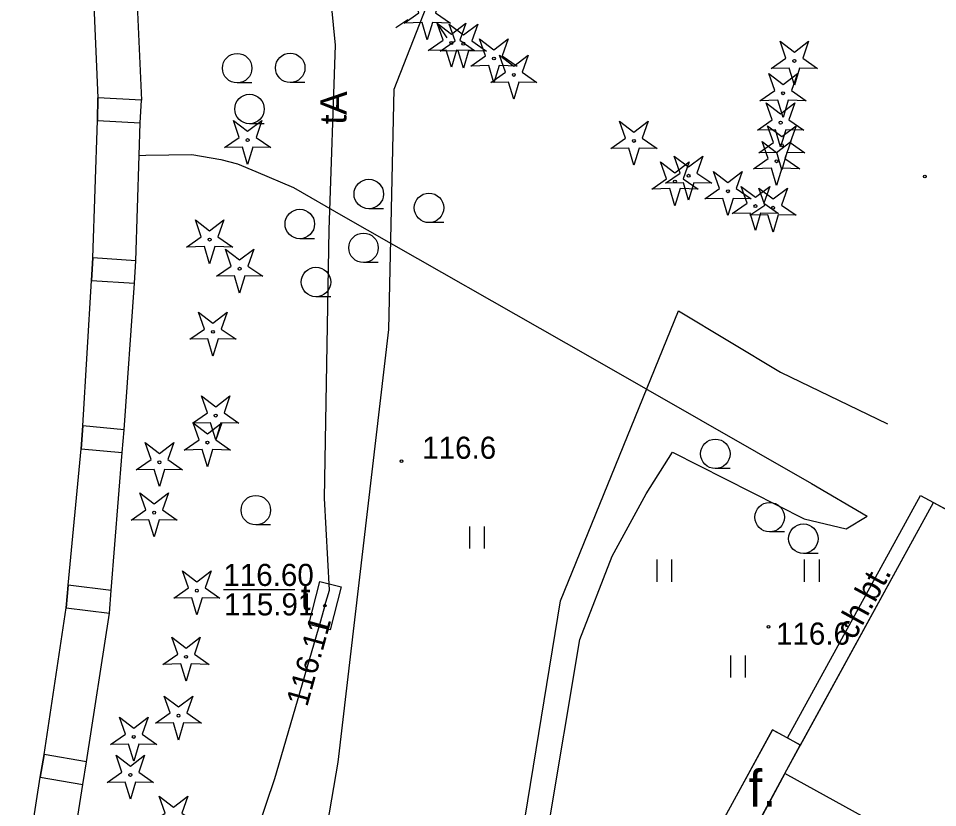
# Model space of a CAD drawing. Extents: x 6434771 to 6436222, y 5663454 to 5664782.
# Drawn here: x 6435579.54 to 6435610.73, y 5664127.94 to 5664154.73 of the extents above; entities that cross this region are included whole.
import ezdxf

# ---------------------------------------------------------------- set-up
doc = ezdxf.new("R2010")
doc.units = 0
for name, color, linetype in [('Warstwa 1', 7, 'Continuous'), ('Warstwa 10', 7, 'Continuous'), ('Warstwa 12', 7, 'Continuous'), ('Warstwa 13', 7, 'Continuous'), ('Warstwa 14', 7, 'Continuous'), ('Warstwa 18', 7, 'Continuous'), ('Warstwa 19', 7, 'Continuous'), ('Warstwa 2', 7, 'Continuous'), ('Warstwa 4', 7, 'Continuous'), ('Warstwa 5', 7, 'Continuous'), ('Warstwa 6', 7, 'Continuous'), ('Warstwa 9', 7, 'Continuous')]:
    doc.layers.add(name, color=color, linetype=linetype)

msp = doc.modelspace()

# ---------------------------------------------------------------- linework, layer by layer
at = {"layer": 'Warstwa 1'}
for points in [[(6435582.229, 5664151.259), (6435583.678, 5664151.188), (6435583.715, 5664151.955), (6435582.244, 5664152.026)], [(6435582.022, 5664145.833), (6435583.485, 5664145.742), (6435583.533, 5664146.504), (6435582.07, 5664146.596)], [(6435581.669, 5664140.125), (6435583.062, 5664139.996), (6435583.133, 5664140.764), (6435581.734, 5664140.895)], [(6435610.591, 5664138.304), (6435633.882, 5664125.525), (6435628.697, 5664116.319), (6435605.542, 5664129.104)], [(6435581.169, 5664134.724), (6435582.629, 5664134.541), (6435582.689, 5664135.309), (6435581.23, 5664135.493)], [(6435580.282, 5664128.982), (6435581.726, 5664128.733), (6435581.858, 5664129.498), (6435580.421, 5664129.746)]]:
    msp.add_lwpolyline(points, close=True, dxfattribs=at)
at = {"layer": 'Warstwa 10'}
for points in [[(6435592.628, 5664154.568), (6435593.13, 5664154.915), (6435592.928, 5664155.491), (6435593.413, 5664155.121), (6435593.898, 5664155.491), (6435593.696, 5664154.915), (6435594.198, 5664154.568), (6435593.588, 5664154.582), (6435593.413, 5664153.998), (6435593.238, 5664154.582)], [(6435593.447, 5664153.638), (6435593.949, 5664153.985), (6435593.747, 5664154.561), (6435594.232, 5664154.191), (6435594.717, 5664154.561), (6435594.515, 5664153.985), (6435595.017, 5664153.638), (6435594.407, 5664153.652), (6435594.232, 5664153.068), (6435594.057, 5664153.652)], [(6435593.856, 5664153.613), (6435594.358, 5664153.96), (6435594.156, 5664154.536), (6435594.641, 5664154.166), (6435595.126, 5664154.536), (6435594.924, 5664153.96), (6435595.426, 5664153.613), (6435594.816, 5664153.627), (6435594.641, 5664153.043), (6435594.466, 5664153.627)], [(6435594.89, 5664153.111), (6435595.392, 5664153.458), (6435595.19, 5664154.034), (6435595.675, 5664153.664), (6435596.16, 5664154.034), (6435595.958, 5664153.458), (6435596.46, 5664153.111), (6435595.85, 5664153.125), (6435595.675, 5664152.541), (6435595.5, 5664153.125)], [(6435605.08, 5664153.028), (6435605.582, 5664153.375), (6435605.38, 5664153.951), (6435605.865, 5664153.581), (6435606.35, 5664153.951), (6435606.148, 5664153.375), (6435606.65, 5664153.028), (6435606.04, 5664153.042), (6435605.865, 5664152.458), (6435605.69, 5664153.042)], [(6435595.564, 5664152.553), (6435596.066, 5664152.9), (6435595.864, 5664153.476), (6435596.349, 5664153.106), (6435596.834, 5664153.476), (6435596.632, 5664152.9), (6435597.134, 5664152.553), (6435596.524, 5664152.567), (6435596.349, 5664151.983), (6435596.174, 5664152.567)], [(6435604.697, 5664151.933), (6435605.199, 5664152.28), (6435604.997, 5664152.856), (6435605.482, 5664152.486), (6435605.967, 5664152.856), (6435605.765, 5664152.28), (6435606.267, 5664151.933), (6435605.657, 5664151.947), (6435605.482, 5664151.363), (6435605.307, 5664151.947)], [(6435604.615, 5664150.934), (6435605.117, 5664151.281), (6435604.915, 5664151.857), (6435605.4, 5664151.487), (6435605.885, 5664151.857), (6435605.683, 5664151.281), (6435606.185, 5664150.934), (6435605.575, 5664150.948), (6435605.4, 5664150.364), (6435605.225, 5664150.948)], [(6435586.536, 5664150.342), (6435587.038, 5664150.689), (6435586.836, 5664151.265), (6435587.321, 5664150.895), (6435587.806, 5664151.265), (6435587.604, 5664150.689), (6435588.106, 5664150.342), (6435587.496, 5664150.356), (6435587.321, 5664149.772), (6435587.146, 5664150.356)], [(6435599.637, 5664150.314), (6435600.139, 5664150.661), (6435599.937, 5664151.237), (6435600.422, 5664150.867), (6435600.907, 5664151.237), (6435600.705, 5664150.661), (6435601.207, 5664150.314), (6435600.597, 5664150.328), (6435600.422, 5664149.744), (6435600.247, 5664150.328)], [(6435604.656, 5664150.163), (6435605.158, 5664150.51), (6435604.956, 5664151.086), (6435605.441, 5664150.716), (6435605.926, 5664151.086), (6435605.724, 5664150.51), (6435606.226, 5664150.163), (6435605.616, 5664150.177), (6435605.441, 5664149.593), (6435605.266, 5664150.177)], [(6435604.479, 5664149.625), (6435604.981, 5664149.972), (6435604.779, 5664150.548), (6435605.264, 5664150.178), (6435605.749, 5664150.548), (6435605.547, 5664149.972), (6435606.049, 5664149.625), (6435605.439, 5664149.639), (6435605.264, 5664149.055), (6435605.089, 5664149.639)], [(6435601.493, 5664149.131), (6435601.995, 5664149.478), (6435601.793, 5664150.054), (6435602.278, 5664149.684), (6435602.763, 5664150.054), (6435602.561, 5664149.478), (6435603.063, 5664149.131), (6435602.453, 5664149.145), (6435602.278, 5664148.561), (6435602.103, 5664149.145)], [(6435601.03, 5664148.937), (6435601.532, 5664149.284), (6435601.33, 5664149.86), (6435601.815, 5664149.49), (6435602.3, 5664149.86), (6435602.098, 5664149.284), (6435602.6, 5664148.937), (6435601.99, 5664148.951), (6435601.815, 5664148.367), (6435601.64, 5664148.951)], [(6435602.827, 5664148.605), (6435603.329, 5664148.952), (6435603.127, 5664149.528), (6435603.612, 5664149.158), (6435604.097, 5664149.528), (6435603.895, 5664148.952), (6435604.397, 5664148.605), (6435603.787, 5664148.619), (6435603.612, 5664148.035), (6435603.437, 5664148.619)], [(6435603.761, 5664148.104), (6435604.263, 5664148.451), (6435604.061, 5664149.027), (6435604.546, 5664148.657), (6435605.031, 5664149.027), (6435604.829, 5664148.451), (6435605.331, 5664148.104), (6435604.721, 5664148.118), (6435604.546, 5664147.534), (6435604.371, 5664148.118)], [(6435604.36, 5664148.047), (6435604.862, 5664148.394), (6435604.66, 5664148.97), (6435605.145, 5664148.6), (6435605.63, 5664148.97), (6435605.428, 5664148.394), (6435605.93, 5664148.047), (6435605.32, 5664148.061), (6435605.145, 5664147.477), (6435604.97, 5664148.061)], [(6435585.246, 5664146.967), (6435585.748, 5664147.314), (6435585.546, 5664147.89), (6435586.031, 5664147.52), (6435586.516, 5664147.89), (6435586.314, 5664147.314), (6435586.816, 5664146.967), (6435586.206, 5664146.981), (6435586.031, 5664146.397), (6435585.856, 5664146.981)], [(6435586.264, 5664145.975), (6435586.766, 5664146.322), (6435586.564, 5664146.898), (6435587.049, 5664146.528), (6435587.534, 5664146.898), (6435587.332, 5664146.322), (6435587.834, 5664145.975), (6435587.224, 5664145.989), (6435587.049, 5664145.405), (6435586.874, 5664145.989)], [(6435585.358, 5664143.836), (6435585.86, 5664144.183), (6435585.658, 5664144.759), (6435586.143, 5664144.389), (6435586.628, 5664144.759), (6435586.426, 5664144.183), (6435586.928, 5664143.836), (6435586.318, 5664143.85), (6435586.143, 5664143.266), (6435585.968, 5664143.85)], [(6435585.451, 5664140.992), (6435585.953, 5664141.339), (6435585.751, 5664141.915), (6435586.236, 5664141.545), (6435586.721, 5664141.915), (6435586.519, 5664141.339), (6435587.021, 5664140.992), (6435586.411, 5664141.006), (6435586.236, 5664140.422), (6435586.061, 5664141.006)], [(6435585.172, 5664140.078), (6435585.674, 5664140.425), (6435585.472, 5664141.001), (6435585.957, 5664140.631), (6435586.442, 5664141.001), (6435586.24, 5664140.425), (6435586.742, 5664140.078), (6435586.132, 5664140.092), (6435585.957, 5664139.508), (6435585.782, 5664140.092)], [(6435583.544, 5664139.407), (6435584.046, 5664139.754), (6435583.844, 5664140.33), (6435584.329, 5664139.96), (6435584.814, 5664140.33), (6435584.612, 5664139.754), (6435585.114, 5664139.407), (6435584.504, 5664139.421), (6435584.329, 5664138.837), (6435584.154, 5664139.421)], [(6435583.364, 5664137.7), (6435583.866, 5664138.047), (6435583.664, 5664138.623), (6435584.149, 5664138.253), (6435584.634, 5664138.623), (6435584.432, 5664138.047), (6435584.934, 5664137.7), (6435584.324, 5664137.714), (6435584.149, 5664137.13), (6435583.974, 5664137.714)], [(6435584.812, 5664135.052), (6435585.314, 5664135.399), (6435585.112, 5664135.975), (6435585.597, 5664135.605), (6435586.082, 5664135.975), (6435585.88, 5664135.399), (6435586.382, 5664135.052), (6435585.772, 5664135.066), (6435585.597, 5664134.482), (6435585.422, 5664135.066)], [(6435584.445, 5664132.806), (6435584.947, 5664133.153), (6435584.745, 5664133.729), (6435585.23, 5664133.359), (6435585.715, 5664133.729), (6435585.513, 5664133.153), (6435586.015, 5664132.806), (6435585.405, 5664132.82), (6435585.23, 5664132.236), (6435585.055, 5664132.82)], [(6435584.19, 5664130.809), (6435584.692, 5664131.156), (6435584.49, 5664131.732), (6435584.975, 5664131.362), (6435585.46, 5664131.732), (6435585.258, 5664131.156), (6435585.76, 5664130.809), (6435585.15, 5664130.823), (6435584.975, 5664130.239), (6435584.8, 5664130.823)], [(6435582.672, 5664130.088), (6435583.174, 5664130.435), (6435582.972, 5664131.011), (6435583.457, 5664130.641), (6435583.942, 5664131.011), (6435583.74, 5664130.435), (6435584.242, 5664130.088), (6435583.632, 5664130.102), (6435583.457, 5664129.518), (6435583.282, 5664130.102)], [(6435582.556, 5664128.799), (6435583.058, 5664129.146), (6435582.856, 5664129.722), (6435583.341, 5664129.352), (6435583.826, 5664129.722), (6435583.624, 5664129.146), (6435584.126, 5664128.799), (6435583.516, 5664128.813), (6435583.341, 5664128.229), (6435583.166, 5664128.813)], [(6435584.019, 5664127.411), (6435584.521, 5664127.758), (6435584.319, 5664128.334), (6435584.804, 5664127.964), (6435585.289, 5664128.334), (6435585.087, 5664127.758), (6435585.589, 5664127.411), (6435584.979, 5664127.425), (6435584.804, 5664126.841), (6435584.629, 5664127.425)]]:
    msp.add_lwpolyline(points, close=True, dxfattribs=at)
for centre in [(6435594.232, 5664153.893), (6435594.641, 5664153.868), (6435595.675, 5664153.366), (6435605.865, 5664153.283), (6435596.349, 5664152.808), (6435605.482, 5664152.188), (6435605.4, 5664151.189), (6435587.321, 5664150.597), (6435600.422, 5664150.569), (6435605.441, 5664150.418), (6435605.264, 5664149.88), (6435602.278, 5664149.386), (6435601.815, 5664149.192), (6435603.612, 5664148.86), (6435604.546, 5664148.359), (6435605.145, 5664148.302), (6435586.031, 5664147.222), (6435587.049, 5664146.23), (6435586.143, 5664144.091), (6435586.236, 5664141.247), (6435585.957, 5664140.333), (6435584.329, 5664139.662), (6435584.149, 5664137.955), (6435585.597, 5664135.307), (6435585.23, 5664133.061), (6435584.975, 5664131.064), (6435583.457, 5664130.343), (6435583.341, 5664129.054)]:
    msp.add_circle(centre, 0.05, dxfattribs=at)
at = {"layer": 'Warstwa 12'}
for points in [[(6435589.944, 5664134.799), (6435590.097, 5664135.327), (6435589.924, 5664138.444), (6435590.084, 5664147.55), (6435590.305, 5664153.82), (6435589.88, 5664158.084), (6435590.179, 5664160.37), (6435589.565, 5664167.2), (6435589.541, 5664167.469), (6435589.178, 5664172.845), (6435589.109, 5664189.507), (6435588.86, 5664190.319)], [(6435554.4, 5664040.29), (6435555.237, 5664042.576), (6435557.85, 5664043.012), (6435560.597, 5664049.36), (6435565.468, 5664059.949), (6435568.83, 5664066.411), (6435571.54, 5664071.734), (6435569.336, 5664073.9), (6435574.347, 5664083.888), (6435579.805, 5664093.765), (6435581.708, 5664099.211), (6435587.702, 5664117.494), (6435589.081, 5664121.815), (6435590.394, 5664129.486), (6435592.115, 5664144.175), (6435592.288, 5664152.329), (6435593.379, 5664155.102)], [(6435589.944, 5664134.799), (6435589.791, 5664134.271), (6435588.233, 5664128.919), (6435581.44, 5664108.794), (6435578.284, 5664099.767), (6435573.712, 5664086.343), (6435573.582, 5664086.106), (6435573.454, 5664085.868), (6435568.958, 5664077.552), (6435561.799, 5664063.628), (6435555.383, 5664051.762), (6435555.255, 5664051.525)]]:
    msp.add_lwpolyline(points, dxfattribs=at)
at = {"layer": 'Warstwa 13'}
for centre in [(6435610.289, 5664149.365), (6435592.538, 5664139.702), (6435604.989, 5664134.078)]:
    msp.add_circle(centre, 0.045, dxfattribs=at)
at = {"layer": 'Warstwa 14'}
msp.add_line((6435586.499, 5664135.342), (6435588.921, 5664135.342), dxfattribs=at)
msp.add_circle((6435589.944, 5664134.799), 0.045, dxfattribs=at)
msp.add_circle((6435589.944, 5664134.799), 0.045, dxfattribs=at)
at = {"layer": 'Warstwa 18'}
msp.add_lwpolyline([(6435606.069, 5664130.064), (6435605.125, 5664130.588), (6435602.981, 5664126.659), (6435603.945, 5664126.153), (6435606.063, 5664130.067)], dxfattribs=at)
at = {"layer": 'Warstwa 2'}
msp.add_lwpolyline([(6435605.542, 5664129.104), (6435604.454, 5664127.08), (6435627.453, 5664114.118), (6435628.697, 5664116.319)], close=True, dxfattribs=at)
at = {"layer": 'Warstwa 4'}
for points in [[(6435592.758, 5664154.681), (6435592.344, 5664154.401)], [(6435593.8, 5664154.481), (6435594.08, 5664154.067)], [(6435580.399, 5664093.207), (6435591.18, 5664110.128), (6435596.62, 5664121.611), (6435595.996, 5664123.123), (6435597.937, 5664134.966), (6435601.93, 5664144.8), (6435605.393, 5664142.717), (6435609.027, 5664140.972)]]:
    msp.add_lwpolyline(points, dxfattribs=at)
msp.add_lwpolyline([(6435589.764, 5664135.618), (6435590.491, 5664135.434), (6435590.124, 5664133.98), (6435589.397, 5664134.164)], close=True, dxfattribs=at)
at = {"layer": 'Warstwa 5'}
for p, q in [((6435583.485, 5664157.292), (6435583.715, 5664151.955)), ((6435583.678, 5664151.188), (6435583.715, 5664151.955)), ((6435583.644, 5664150.077), (6435583.678, 5664151.188)), ((6435583.533, 5664146.504), (6435583.644, 5664150.077)), ((6435583.644, 5664150.077), (6435583.87, 5664150.081)), ((6435583.644, 5664150.077), (6435583.87, 5664150.081)), ((6435583.87, 5664150.081), (6435584.651, 5664150.096)), ((6435583.87, 5664150.081), (6435584.651, 5664150.096)), ((6435584.651, 5664150.096), (6435585.431, 5664150.11)), ((6435584.651, 5664150.096), (6435585.431, 5664150.11)), ((6435585.431, 5664150.11), (6435586.409, 5664149.943)), ((6435585.431, 5664150.11), (6435586.409, 5664149.943)), ((6435586.409, 5664149.943), (6435586.976, 5664149.791)), ((6435586.409, 5664149.943), (6435586.976, 5664149.791)), ((6435586.976, 5664149.791), (6435587.596, 5664149.531)), ((6435586.976, 5664149.791), (6435587.596, 5664149.531)), ((6435587.596, 5664149.531), (6435588.872, 5664148.987)), ((6435587.596, 5664149.531), (6435588.872, 5664148.987)), ((6435588.872, 5664148.987), (6435590.566, 5664148.017)), ((6435588.872, 5664148.987), (6435590.566, 5664148.017)), ((6435590.566, 5664148.017), (6435598.941, 5664143.242)), ((6435590.566, 5664148.017), (6435598.941, 5664143.242)), ((6435583.485, 5664145.742), (6435583.533, 5664146.504)), ((6435583.133, 5664140.764), (6435583.485, 5664145.742)), ((6435598.941, 5664143.242), (6435606.446, 5664138.947)), ((6435598.941, 5664143.242), (6435606.446, 5664138.947)), ((6435583.062, 5664139.996), (6435583.133, 5664140.764)), ((6435582.689, 5664135.309), (6435583.062, 5664139.996)), ((6435600.839, 5664138.598), (6435601.728, 5664140.011)), ((6435600.839, 5664138.598), (6435601.728, 5664140.011)), ((6435601.728, 5664140.011), (6435606.204, 5664137.748)), ((6435601.728, 5664140.011), (6435606.204, 5664137.748)), ((6435606.446, 5664138.947), (6435608.333, 5664137.836)), ((6435606.446, 5664138.947), (6435608.333, 5664137.836)), ((6435599.682, 5664136.479), (6435600.839, 5664138.598)), ((6435599.682, 5664136.479), (6435600.839, 5664138.598)), ((6435605.629, 5664130.308), (6435610.14, 5664138.54)), ((6435610.14, 5664138.54), (6435610.591, 5664138.304)), ((6435610.591, 5664138.304), (6435611.561, 5664137.772)), ((6435607.624, 5664137.405), (6435608.333, 5664137.836)), ((6435607.624, 5664137.405), (6435608.333, 5664137.836)), ((6435606.204, 5664137.748), (6435607.624, 5664137.405)), ((6435606.204, 5664137.748), (6435607.624, 5664137.405)), ((6435594.858, 5664136.737), (6435594.858, 5664137.487)), ((6435595.358, 5664136.737), (6435595.358, 5664137.487)), ((6435598.592, 5664133.651), (6435599.682, 5664136.479)), ((6435598.592, 5664133.651), (6435599.682, 5664136.479)), ((6435601.213, 5664135.612), (6435601.213, 5664136.362)), ((6435601.713, 5664135.612), (6435601.713, 5664136.362)), ((6435606.213, 5664135.612), (6435606.213, 5664136.362)), ((6435606.713, 5664135.612), (6435606.713, 5664136.362)), ((6435582.629, 5664134.541), (6435582.689, 5664135.309)), ((6435581.858, 5664129.498), (6435582.629, 5664134.541)), ((6435596.844, 5664123.263), (6435598.592, 5664133.651)), ((6435596.844, 5664123.263), (6435598.592, 5664133.651)), ((6435603.713, 5664132.362), (6435603.713, 5664133.112)), ((6435604.213, 5664132.362), (6435604.213, 5664133.112)), ((6435602.981, 5664126.659), (6435605.125, 5664130.588)), ((6435605.125, 5664130.588), (6435605.629, 5664130.308)), ((6435581.726, 5664128.733), (6435581.858, 5664129.498)), ((6435581.013, 5664124.128), (6435581.726, 5664128.733))]:
    msp.add_line(p, q, dxfattribs=at)
at = {"layer": 'Warstwa 6'}
for p, q in [((6435587.464, 5664152.538), (6435586.964, 5664152.538)), ((6435589.265, 5664152.547), (6435588.765, 5664152.547)), ((6435587.882, 5664151.152), (6435587.382, 5664151.152)), ((6435591.929, 5664148.266), (6435591.429, 5664148.266)), ((6435593.972, 5664147.796), (6435593.472, 5664147.796)), ((6435589.588, 5664147.25), (6435589.088, 5664147.25)), ((6435591.752, 5664146.442), (6435591.252, 5664146.442)), ((6435590.138, 5664145.281), (6435589.638, 5664145.281)), ((6435603.685, 5664139.45), (6435603.185, 5664139.45)), ((6435588.098, 5664137.54), (6435587.598, 5664137.54)), ((6435605.527, 5664137.301), (6435605.027, 5664137.301)), ((6435606.672, 5664136.571), (6435606.172, 5664136.571))]:
    msp.add_line(p, q, dxfattribs=at)
for centre, radius in [((6435586.964, 5664153.038), 0.5), ((6435588.765, 5664153.047), 0.5), ((6435587.382, 5664151.652), 0.5), ((6435591.429, 5664148.766), 0.5), ((6435593.472, 5664148.296), 0.5), ((6435589.088, 5664147.75), 0.5), ((6435591.252, 5664146.942), 0.5), ((6435589.638, 5664145.781), 0.5), ((6435603.185, 5664139.95), 0.5), ((6435587.598, 5664138.04), 0.5), ((6435605.027, 5664137.801), 0.5), ((6435606.172, 5664137.071), 0.5), ((6435589.944, 5664134.799), 0.045)]:
    msp.add_circle(centre, radius, dxfattribs=at)
at = {"layer": 'Warstwa 9'}
for p, q in [((6435582.024, 5664157.126), (6435582.244, 5664152.026)), ((6435582.229, 5664151.259), (6435582.244, 5664152.026)), ((6435582.07, 5664146.596), (6435582.229, 5664151.259)), ((6435582.022, 5664145.833), (6435582.07, 5664146.596)), ((6435581.734, 5664140.895), (6435582.022, 5664145.833)), ((6435581.669, 5664140.125), (6435581.734, 5664140.895)), ((6435581.23, 5664135.493), (6435581.669, 5664140.125)), ((6435605.629, 5664130.308), (6435610.14, 5664138.54)), ((6435610.14, 5664138.54), (6435610.591, 5664138.304)), ((6435606.069, 5664130.064), (6435610.591, 5664138.304)), ((6435581.169, 5664134.724), (6435581.23, 5664135.493)), ((6435580.421, 5664129.746), (6435581.169, 5664134.724)), ((6435605.629, 5664130.308), (6435606.069, 5664130.064)), ((6435580.282, 5664128.982), (6435580.421, 5664129.746)), ((6435579.569, 5664124.43), (6435580.282, 5664128.982))]:
    msp.add_line(p, q, dxfattribs=at)

# ---------------------------------------------------------------- texts
at = {"layer": 'Warstwa 13'}
msp.add_text('tA', height=0.9, rotation=88.6652, dxfattribs=at).set_placement((6435590.666, 5664151.117))
for p in [(6435593.241, 5664139.783), (6435605.243, 5664133.475)]:
    msp.add_text('116.6', height=0.75, dxfattribs=at).set_placement(p)
at = {"layer": 'Warstwa 14'}
msp.add_text('115.91', height=0.75, dxfattribs=at).set_placement((6435586.516, 5664134.467))
msp.add_text('116.11', height=0.75, rotation=74.4673, dxfattribs=at).set_placement((6435589.34, 5664131.342))
at = {"layer": 'Warstwa 19'}
msp.add_text('f.', height=1.25, dxfattribs=at).set_placement((6435604.317, 5664127.975))
at = {"layer": 'Warstwa 5'}
msp.add_text('t', height=0.9, dxfattribs=at).set_placement((6435589.12, 5664134.648))
at = {"layer": 'Warstwa 6'}
msp.add_text('116.60', height=0.75, dxfattribs=at).set_placement((6435586.496, 5664135.467))
at = {"layer": 'Warstwa 9'}
msp.add_text('ch.bt.', height=0.814, rotation=61.2435, dxfattribs=at).set_placement((6435607.899, 5664133.6))

doc.saveas('drawing.dxf')
